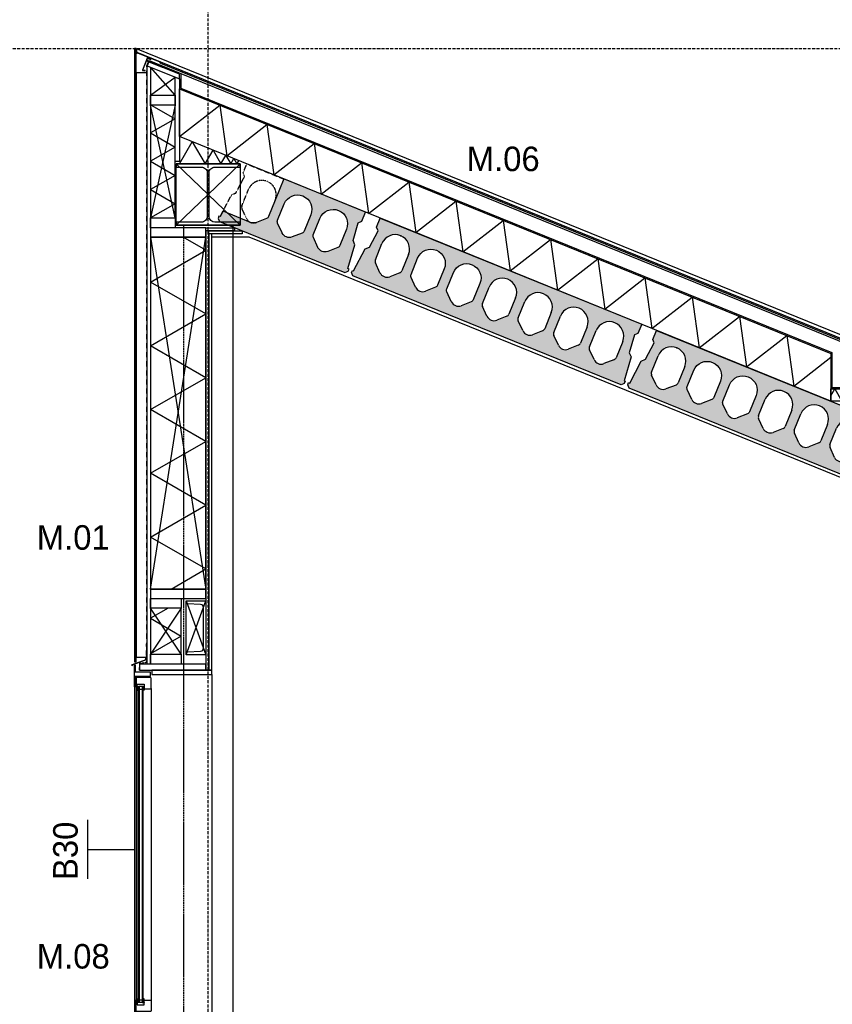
# Model space of a CAD drawing. Header units: millimetres. Extents: x -297000 to 504135, y -166520 to 252050.
# Tile 343 of 416: x 71007 to 74319, y -10795 to -6783. Entities that reach past the tile are written whole.
import ezdxf
from ezdxf.enums import TextEntityAlignment as Align

# ---------------------------------------------------------------- set-up
doc = ezdxf.new("R2010")
doc.units = ezdxf.units.MM
doc.header["$MEASUREMENT"] = 0
for name, pattern in [('ACAD_ISO10W100', [18, 12, -3, 0, -3]), ('CENTER', [50.800000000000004, 31.75, -6.349999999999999, 6.349999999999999, -6.349999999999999]), ('DASHED2', [0.375, 0.25, -0.125]), ('HIDDEN2', [4.762499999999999, 3.175, -1.5875]), ('HIDDENX2', [0.75, 0.5, -0.25])]:
    doc.linetypes.add(name, pattern=pattern)
doc.layers.get('Defpoints').update_dxf_attribs({"color": 6})
for name, color, linetype in [('010_T0100_T', 4, 'Continuous'), ('040_AXPRI_B', 9, 'CENTER'), ('068_HATCH_H', 8, 'Continuous'), ('080_SYMBO_G', 1, 'Continuous'), ('210_INSUL_G', 8, 'Continuous'), ('210_WALEX_E', 2, 'Continuous'), ('210_WALEX_G', 2, 'Continuous'), ('299_CONCR_G', 3, 'Continuous'), ('299_CONCR_H', 251, 'Continuous'), ('299_STEEL_G', 3, 'Continuous'), ('299_STEEL_H', 8, 'Continuous'), ('310_WINDO_E', 1, 'Continuous'), ('410_WAFEX_G', 1, 'Continuous'), ('420_WAFIN_G', 1, 'Continuous'), ('450_CEIFI_G', 2, 'Continuous'), ('470_ROOF_G', 4, 'Continuous'), ('480_OTHFI_G', 4, 'Continuous'), ('520_DRAIN_E', 8, 'Continuous'), ('520_DRAIN_G', 2, 'Continuous'), ('X--LR---_CP', 7, 'Continuous')]:
    doc.layers.add(name, color=color, linetype=linetype)
doc.styles.add('VMX 1 SMALL 100', font='unvr55w.TTF', dxfattribs={"height": 100})
doc.styles.add('VMX 2 MEDIUM 100', font='unvr55w.TTF', dxfattribs={"height": 200})

# ---------------------------------------------------------------- blocks, each defined once
blk = doc.blocks.new('GRID02')
at = {"layer": '040_AXPRI_B', "linetype": 'ACAD_ISO10W100'}
blk.add_line((-2.231390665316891e-06, -2483.903999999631), (-2.183020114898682e-06, 11470.78071810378), dxfattribs=at)
blk.add_lwpolyline([(-4000, 8700), (27199.99999785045, 8700)], dxfattribs=at)
blk = doc.blocks.new('gootdetail')
at = {"layer": '068_HATCH_H'}
blk.add_lwpolyline([(-724.9997384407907, 22.1315822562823), (-708.9098999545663, 50.00000000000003), (-680.042386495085, 1.4210854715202e-14), (-651.1748730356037, 50.00000000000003), (-622.3073595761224, 1.4210854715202e-14), (-593.4398461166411, 50.00000000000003), (-564.5723326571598, 1.4210854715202e-14), (-535.7048191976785, 50.00000000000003), (-506.8373057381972, 1.4210854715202e-14), (-477.9697922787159, 50.00000000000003), (-449.1022788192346, 1.4210854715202e-14), (-420.2347653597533, 50.00000000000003), (-391.367251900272, 1.4210854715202e-14), (-362.4997384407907, 50.00000000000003), (-333.6322249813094, 1.4210854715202e-14), (-304.7647115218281, 50.00000000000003), (-275.8971980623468, 1.4210854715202e-14), (-247.0296846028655, 50.00000000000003), (-218.1621711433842, 1.4210854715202e-14), (-189.2946576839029, 50.00000000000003), (-160.4271442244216, 1.4210854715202e-14), (-131.5596307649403, 50.00000000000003), (-102.692117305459, 1.4210854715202e-14), (-73.82460384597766, 50.00000000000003), (-44.95709038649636, 1.4210854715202e-14), (-16.08957692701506, 50.00000000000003), (0.0001157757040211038, 22.13183476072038)], dxfattribs=at)
at = {"layer": '210_INSUL_G', "color": 1}
blk.add_lwpolyline([(-724.9997384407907, 5.684341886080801e-14), (-724.9997384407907, 50.00000000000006), (0.0002615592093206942, 50), (0, 0), (-724.9997384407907, 5.684341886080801e-14)], dxfattribs=at)
at = {"layer": '210_WALEX_G'}
blk.add_lwpolyline([(0, 0), (-724.9997384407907, 5.684341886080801e-14), (-680.683603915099, -17.99999999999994), (-44.31613452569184, -18), (0, 0)], dxfattribs=at)
at = {"layer": '470_ROOF_G'}
blk.add_lwpolyline([(-719.9997384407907, 197.6471529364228), (-719.9997384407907, 55.00000000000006), (-4.999738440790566, 55), (-4.999738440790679, 197.6471529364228)], dxfattribs=at)
at = {"layer": '520_DRAIN_E', "color": 8}
for p, q in [((-505.4997548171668, 117.8301667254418), (-505.4997548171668, 121.3301667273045)), ((-219.4997430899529, 117.8300070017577), (-219.4997391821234, 121.3300070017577)), ((-501.4985368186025, 69.55384099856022), (-501.4985368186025, 71.15634399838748)), ((-494.6958908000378, 55.00000000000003), (-489.7317894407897, 52.13397499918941)), ((-448.3657634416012, 51.73205099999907), (-444.7313653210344, 49.63372986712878)), ((-426.3340734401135, 42.88918599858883), (-423.2605044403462, 25.45811099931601)), ((-298.6654034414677, 42.88918599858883), (-301.738972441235, 25.45811099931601)), ((-276.6337134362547, 51.73205099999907), (-280.2681115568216, 49.63372986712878)), ((-235.2676874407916, 52.13397499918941), (-230.3035860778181, 55.00000000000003))]:
    blk.add_line(p, q, dxfattribs=at)
for points in [[(-501.4997548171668, 125.3301667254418), (-223.4997548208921, 125.3301667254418)], [(-494.1498448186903, 130.3279497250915), (-362.4997316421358, 148.8301671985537), (-230.4997548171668, 130.2787807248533)], [(-505.4997548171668, 117.8301667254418), (-219.4997548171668, 117.8301667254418)], [(-501.4985368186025, 69.55384099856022), (-500.7576358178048, 112), (-224.2418712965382, 112), (-223.5010150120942, 69.5536857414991), (-223.5010132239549, 71.156188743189)], [(-494.6626301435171, 117.8244789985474), (-494.6626301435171, 111.9943122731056)], [(-230.3366639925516, 117.8300192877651), (-230.336670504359, 111.999852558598)], [(-499.1566088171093, 63.75736699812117), (-497.2423868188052, 61.84314600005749)], [(-491.5855328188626, 59.50000000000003), (-233.4139768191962, 59.50000000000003)], [(-489.2317894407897, 52.00000000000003), (-235.2676874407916, 52.13397499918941)], [(-444.2318504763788, 49.50000000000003), (-280.7676874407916, 49.50000000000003)], [(-225.842949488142, 63.75721435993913), (-227.7571736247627, 61.84299549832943)], [(-407.4998692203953, -84.22387920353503), (-407.4998692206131, 20.49999999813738)], [(-317.4998692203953, -84.22387920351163), (-317.4998692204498, 20.49999999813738)]]:
    blk.add_lwpolyline(points, dxfattribs=at)
at = {"layer": '520_DRAIN_E', "ltscale": 5}
blk.add_lwpolyline([(-509.9997384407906, 55.00000000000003), (-214.9997384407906, 55.00000000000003)], dxfattribs=at)
at = {"layer": '520_DRAIN_E', "color": 8}
blk.add_lwpolyline([(-423.2605049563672, 25.45811093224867, 0.3639702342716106), (-417.3516584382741, 20.49999999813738), (-307.6478184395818, 20.49999999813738, 0.3639702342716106), (-301.7389719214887, 25.45811093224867)], format="xyb", dxfattribs=at)
for centre, radius, start, end in [((-501.4997548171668, 121.3301667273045), 4, 90, 180), ((-498.5233928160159, 125.8301667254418), 0.5, 270, 0.4764389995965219), ((-498.5233928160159, 125.8301667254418), 0.5, 270, 0.4764389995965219), ((-493.5235658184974, 125.8717437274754), 4.5, 97.99999998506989, 180.4764389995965), ((-231.4759231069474, 125.8715973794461), 4.5, 359.5234970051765, 81.99993599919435), ((-226.4760961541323, 125.830014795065), 0.5, 179.5234970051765, 269.9999359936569), ((-226.4760961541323, 125.830014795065), 0.5, 179.5234970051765, 269.9999359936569), ((-223.4997391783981, 121.3300114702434), 4, 359.9999360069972, 89.99993599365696), ((-493.4997548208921, 69.41422199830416), 8, 178.9999999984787, 225.0000000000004), ((-491.5855328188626, 67.50000000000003), 8, 225.0000000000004, 270), ((-449.3657634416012, 50.00000000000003), 2, 59.9999999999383, 90), ((-444.2317894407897, 50.49999999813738), 1, 239.9999999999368, 270), ((-434.2125354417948, 41.49999999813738), 8, 9.999999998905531, 90), ((-290.7869414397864, 41.49999999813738), 8, 90, 170.0000000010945), ((-280.7676874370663, 50.49999999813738), 1, 270, 300.0000000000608), ((-275.6337134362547, 50.00000000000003), 2, 90, 120.0000000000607), ((-233.4140213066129, 67.49985581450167), 8, 269.9999359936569, 314.9999360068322), ((-231.4997971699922, 69.41407567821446), 8, 314.9999360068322, 0.9999359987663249)]:
    blk.add_arc(centre, radius, start, end, dxfattribs=at)
at = {"layer": '520_DRAIN_G'}
for radius in [45, 42.76431929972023]:
    blk.add_circle((-362.4998692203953, -84.22387920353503), radius, dxfattribs=at)
blk = doc.blocks.new('WAND B60')
for p, q in [((1.201632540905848, 0), (-1.201632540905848, 0)), ((0, 0), (0, -1.9055541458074))]:
    blk.add_line(p, q)
at = {"style": 'VMX 1 SMALL 100'}
blk.add_attdef('B60', text='', height=1, dxfattribs=at).set_placement((0, 0.9139582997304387), align=Align.MIDDLE_CENTER)
blk = doc.blocks.new('HEA260')
at = {"layer": '299_STEEL_G'}
blk.add_lwpolyline([(-130.0000038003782, -125.0000036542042), (129.9999961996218, -125.0000036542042), (129.9999961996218, -112.5000036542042), (27.74999619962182, -112.5000036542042, -0.4142135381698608), (3.749996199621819, -88.50000365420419), (3.749996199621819, 88.49999634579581, -0.4142135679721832), (27.74999429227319, 112.4999963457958), (129.9999961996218, 112.4999963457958), (129.9999961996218, 124.9999963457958), (-130.0000038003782, 124.9999963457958), (-130.0000038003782, 112.4999963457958), (-27.75000570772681, 112.4999963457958, -0.4142135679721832), (-3.750003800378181, 88.49999634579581), (-3.750003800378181, -88.49999602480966, -0.4142135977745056), (-27.75000380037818, -112.5000036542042), (-130.0000038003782, -112.5000036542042)], format="xyb", close=True, dxfattribs=at)
at = {"layer": 'Defpoints'}
for points in [[(129.9999961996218, 124.9999963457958), (-130.0000038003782, -125.0000036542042)], [(129.9999961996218, -125.0000036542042), (-129.9999885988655, 124.9999963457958)]]:
    blk.add_lwpolyline(points, dxfattribs=at)
blk.add_lwpolyline([(-129.9999885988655, 124.9999963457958), (129.9999961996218, 124.9999963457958), (129.9999961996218, -125.0000036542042), (-129.9999885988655, -125.0000036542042)], close=True, dxfattribs=at)
blk = doc.blocks.new('KANAALPLAAT260_sparing')
at = {"layer": '299_CONCR_H'}
h = blk.add_hatch(color=256, dxfattribs=at)
edge = h.paths.add_edge_path(flags=16)
edge.add_arc((-129, 146.5), 58.5, 0, 180, ccw=False)
edge.add_line((-70.5, 146.5), (-70.5, 74.60282490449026))
edge.add_arc((-85.49999999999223, 74.60282490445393), 14.99999999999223, -46.84158311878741, 1.3881162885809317e-10, ccw=False)
edge.add_line((-75.2397319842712, 63.66084609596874), (-107.3285527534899, 33.57123368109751))
edge.add_arc((-128.9999999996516, 56.68257113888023), 31.68257478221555, 228.8145178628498, 313.15841688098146, ccw=False)
edge.add_arc((-129.000000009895, 56.68257114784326), 31.68257478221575, 226.8415831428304, 228.8145178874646, ccw=False)
edge.add_line((-150.6714472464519, 33.57123368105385), (-182.7602680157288, 63.66084609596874))
edge.add_arc((-172.5000000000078, 74.60282490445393), 14.99999999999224, 179.9999999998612, 226.8415831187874, ccw=False)
edge.add_line((-187.5, 74.60282490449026), (-187.5, 146.5))
edge = h.paths.add_edge_path(flags=16)
edge.add_arc((-285.9999999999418, 146.5000000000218), 58.5, -7.105427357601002e-12, 179.9999999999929, ccw=False)
edge.add_line((-227.4999999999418, 146.5000000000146), (-227.4999999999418, 74.60282490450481))
edge.add_arc((-242.499999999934, 74.60282490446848), 14.99999999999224, -46.84158311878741, 1.3881162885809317e-10, ccw=False)
edge.add_line((-232.239731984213, 63.66084609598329), (-264.3285527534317, 33.57123368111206))
edge.add_arc((-285.9999999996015, 56.68257113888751), 31.68257478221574, 228.8145178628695, 313.158416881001, ccw=False)
edge.add_arc((-286.0000000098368, 56.68257114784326), 31.68257478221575, 226.8415831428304, 228.8145178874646, ccw=False)
edge.add_line((-307.6714472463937, 33.57123368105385), (-339.7602680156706, 63.66084609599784))
edge.add_arc((-329.4999999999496, 74.60282490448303), 14.99999999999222, 179.9999999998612, 226.8415831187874, ccw=False)
edge.add_line((-344.4999999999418, 74.60282490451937), (-344.4999999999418, 146.5000000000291))
edge = h.paths.add_edge_path()
edge.add_line((-443.5454552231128, 25.00469205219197), (-564.4995308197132, 25.00469205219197))
edge.add_line((-564.4995308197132, 25.00469205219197), (-567, -1.455191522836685e-11))
edge.add_line((-567, -1.455191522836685e-11), (-572, -1.455191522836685e-11))
edge.add_line((-572, -1.455191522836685e-11), (-572, -10.00000000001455))
edge.add_line((-572, -10.00000000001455), (-561.9999999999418, -20.00000000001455))
edge.add_line((-561.9999999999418, -20.00000000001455), (-9.999999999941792, -20))
edge.add_line((-9.999999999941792, -20), (0, -10))
edge.add_line((0, -10), (0, 0))
edge.add_line((0, 0), (-5, 0))
edge.add_line((-5, 0), (-15.04962799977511, 100.4962809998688))
edge.add_line((-15.04962799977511, 100.4962809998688), (-28.44946200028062, 113.8961149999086))
edge.add_line((-28.44946200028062, 113.8961149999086), (-35.96350099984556, 189.036499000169))
edge.add_line((-35.96350099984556, 189.036499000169), (-24.99999999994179, 200.0000000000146))
edge.add_line((-24.99999999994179, 200.0000000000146), (-24.99999999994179, 240.0000000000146))
edge.add_line((-24.99999999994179, 240.0000000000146), (-384.5, 240.0000000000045))
edge.add_line((-384.5, 240.0000000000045), (-384.5, 146.4999999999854))
edge.add_line((-384.5, 146.4999999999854), (-384.5, 74.60282490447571))
edge.add_arc((-399.4999999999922, 74.60282490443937), 14.99999999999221, -46.841583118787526, 1.3881162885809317e-10, ccw=False)
edge.add_line((-389.2397319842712, 63.66084609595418), (-421.3285527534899, 33.57123368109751))
edge.add_arc((-442.9999999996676, 56.68257113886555), 31.68257478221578, 269.0135326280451, 313.15841688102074, ccw=False)
at = {"layer": '299_CONCR_G'}
blk.add_lwpolyline([(-443.5454552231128, 25.00469205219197), (-564.4995308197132, 25.00469205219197), (-567, -1.455191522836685e-11), (-572, -1.455191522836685e-11), (-572, -10.00000000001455), (-561.9999999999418, -20.00000000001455), (-9.999999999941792, -20), (0, -10), (0, 0), (-5, 0), (-15.04962799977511, 100.4962809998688), (-28.44946200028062, 113.8961149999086), (-35.96350099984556, 189.036499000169), (-24.99999999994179, 200.0000000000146), (-24.99999999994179, 240.0000000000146), (-384.5, 240.0000000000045), (-384.5, 146.4999999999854), (-384.5, 74.60282490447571, -0.2072792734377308), (-389.2397319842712, 63.66084609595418), (-421.3285527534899, 33.57123368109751, -0.1950364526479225), (-443.5454552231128, 25.00469205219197, -0.1950364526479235)], format="xyb", dxfattribs=at)
at = {"layer": '299_CONCR_G', "color": 1, "linetype": 'HIDDENX2'}
blk.add_lwpolyline([(-566.9999999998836, 0), (-556.9503720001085, 100.4962809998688), (-543.550537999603, 113.8961149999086), (-536.036499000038, 189.036499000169), (-546.9999999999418, 200.0000000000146), (-546.9999999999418, 240.0000000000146), (-384.5, 240.0000000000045)], dxfattribs=at)
blk.add_lwpolyline([(-421.3285527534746, 33.5712336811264), (-421.3285527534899, 33.57123368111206, -0.3855866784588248), (-463.8629371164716, 32.83884241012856, -0.00860876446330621), (-464.6714472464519, 33.57123368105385), (-496.7602680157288, 63.66084609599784, -0.2072792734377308), (-501.5, 74.60282490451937), (-501.5, 146.5000000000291, -1), (-384.5, 146.5000000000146)], format="xyb", dxfattribs=at)
at = {"layer": '299_CONCR_G'}
for points in [[(-344.4999999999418, 146.5000000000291, -1), (-227.4999999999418, 146.5000000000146), (-227.4999999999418, 74.60282490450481, -0.2072792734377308), (-232.239731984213, 63.66084609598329), (-264.3285527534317, 33.57123368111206, -0.3855866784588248), (-306.8629371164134, 32.83884241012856, -0.00860876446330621), (-307.6714472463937, 33.57123368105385), (-339.7602680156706, 63.66084609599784, -0.2072792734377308), (-344.4999999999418, 74.60282490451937)], [(-187.5, 146.5, -1), (-70.5, 146.5), (-70.5, 74.60282490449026, -0.2072792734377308), (-75.2397319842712, 63.66084609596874), (-107.3285527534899, 33.57123368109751, -0.3855866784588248), (-149.8629371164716, 32.83884241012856, -0.00860876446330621), (-150.6714472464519, 33.57123368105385), (-182.7602680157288, 63.66084609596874, -0.2072792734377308), (-187.5, 74.60282490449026)]]:
    blk.add_lwpolyline(points, format="xyb", close=True, dxfattribs=at)
blk = doc.blocks.new('DAKTRIM')
at = {"layer": '470_ROOF_G', "color": 1}
blk.add_lwpolyline([(24.00022964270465, 1.50001435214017), (22.00021050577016, 1.50001435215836), (22.00021050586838, 2.000019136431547), (20.0001913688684, 2.000019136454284), (20.00019136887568, 1.500014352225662), (18.0001722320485, 1.500014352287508), (18.00017223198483, 2.000019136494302), (16.00015309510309, 2.00001913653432), (16.00015309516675, 1.500014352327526), (14.00013395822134, 1.500014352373), (14.00013395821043, 2.000019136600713), (12.00011482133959, 2.000019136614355), (12.00011482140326, 1.500014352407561), (10.00009568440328, 1.500014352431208), (10.00009568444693, 2.000019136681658), (8.000076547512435, 2.000019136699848), (8.000076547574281, 1.500014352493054), (6.000057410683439, 1.500014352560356), (6.000057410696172, 2.000019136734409), (4.000038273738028, 2.000019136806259), (4.000038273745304, 1.500014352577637), (2.000019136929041, 1.500014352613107), (2.000019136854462, 2.000019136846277), (-2.546585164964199e-11, 2.000019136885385), (-1.818989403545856e-11, 1.500014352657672), (-2.000019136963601, 1.500014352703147), (-2.000019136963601, 2.000019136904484), (-4.000038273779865, 2.000019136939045), (-4.000038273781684, 1.500014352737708), (-6.000057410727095, 1.500014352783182), (-6.000057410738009, 2.000019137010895), (-8.000076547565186, 2.000019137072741), (-8.000076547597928, 1.500014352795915), (-9.500090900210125, 1.500014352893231), (-9.500090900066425, 10.50010046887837, -0.4142135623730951), (-9.000086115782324, 11.00010525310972), (4.000038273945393, 11.00010525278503), (4.000038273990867, 12.00011482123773, 0.4142135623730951), (3.500033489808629, 12.50011960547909), (-9.500090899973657, 12.50011960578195, 0.4142135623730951), (-11.00010525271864, 11.00010525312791), (-11.00010525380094, -41.00039230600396, 0.4931454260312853), (-9.111858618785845, -42.4492949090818), (-0.5558910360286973, -40.15673030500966, 1), (-0.9441233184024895, -38.70782770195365), (-8.870675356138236, -40.8317409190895, -0.4931454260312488), (-9.500090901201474, -40.3487733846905), (-9.500090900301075, 1.909938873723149e-10), (-1.500014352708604, 2.637534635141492e-11), (-1.500014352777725, -4.000038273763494), (-8.003553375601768e-11, -4.000038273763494), (0, 0), (58.50055975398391, -1.296939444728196e-09, 0.8769764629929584), (58.62997051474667, 0.9829723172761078), (54.83430011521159, 2.000019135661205), (51.50181911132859, 2.000019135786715), (51.50181911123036, 1.500014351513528), (49.5017999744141, 1.500014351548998), (49.501799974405, 2.000019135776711), (47.66800698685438, 2.000019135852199), (47.66800698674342, 1.500014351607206), (45.66798784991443, 1.500014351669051), (45.66798784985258, 2.000019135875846), (43.66796871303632, 2.000019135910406), (43.6679687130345, 1.500014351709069), (41.66794957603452, 1.500014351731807), (41.66794957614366, 2.000019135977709), (39.83415658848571, 2.000019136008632), (39.83415658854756, 1.500014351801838), (37.83413745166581, 1.500014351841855), (37.83413745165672, 2.000019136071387), (37.66791130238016, 2.000019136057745), (35.8341183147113, 2.000019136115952), (35.8341183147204, 1.50001435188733), (33.83409917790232, 1.500014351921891), (33.83409917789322, 2.000019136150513), (31.83408004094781, 2.000019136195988), (31.83408004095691, 1.500014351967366), (29.83406090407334, 1.500014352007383), (29.83406090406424, 2.000019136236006), (28.00026791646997, 2.000019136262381), (28.00026791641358, 1.500014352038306), (26.00024877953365, 1.500014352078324), (26.00024877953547, 2.000019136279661), (24.00022964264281, 2.000019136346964)], format="xyb", close=True, dxfattribs=at)
blk = doc.blocks.new('WATERSLAG')
at = {"layer": '410_WAFEX_G', "color": 1, "lineweight": 13}
blk.add_lwpolyline([(-2.65234375, -0.859375), (0, 0), (-0.58203125, -0.6953125), (-0.58203125, -0.83984375), (-0.22265625, -1.1953125), (-0.22265625, -1.33984375), (-0.58203125, -1.6953125), (-0.58203125, -1.83984375), (-0.22265625, -2.1953125), (-0.22265625, -2.33984375), (-0.58203125, -2.6953125), (-0.58203125, -2.83984375), (-0.22265625, -3.1953125), (-0.22265625, -3.33984375), (-0.58203125, -3.6953125), (-0.58203125, -3.83984375), (-0.22265625, -4.1953125), (-0.22265625, -4.33984375), (-0.58203125, -4.6953125), (-0.58203125, -4.83984375), (-0.22265625, -5.1953125), (-0.22265625, -5.33984375), (-0.58203125, -5.6953125), (-0.58203125, -5.83984375), (-0.22265625, -6.1953125), (-0.22265625, -6.33984375), (-0.58203125, -6.6953125), (-0.58203125, -6.83984375), (-0.22265625, -7.1953125), (-0.22265625, -7.33984375), (-0.58203125, -7.6953125), (-0.58203125, -7.83984375), (-0.22265625, -8.1953125), (-0.22265625, -8.33984375), (-0.58203125, -8.6953125), (-0.58203125, -8.83984375), (-0.03125, -9.390625), (-0.06640625, -9.5546875), (-58, -30.71115182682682), (-58, -32.30880807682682, -0.3155171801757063), (-58.65872657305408, -33.24877214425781), (-60, -33.73849557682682), (-60, -30.28927682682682, -0.315315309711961), (-59.01294549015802, -28.87970706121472), (-3.640625, -8.7265625, 0.315227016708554), (-2.652212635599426, -7.31824149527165)], format="xyb", close=True, dxfattribs=at)
at = {"layer": '410_WAFEX_G', "color": 1, "linetype": 'Continuous', "lineweight": 13}
blk.add_lwpolyline([(-2.65234375, -0.859375), (0, 0), (-0.58203125, -0.6953125), (-0.58203125, -0.83984375), (-0.22265625, -1.1953125), (-0.22265625, -1.33984375), (-0.58203125, -1.6953125), (-0.58203125, -1.83984375), (-0.22265625, -2.1953125), (-0.22265625, -2.33984375), (-0.58203125, -2.6953125), (-0.58203125, -2.83984375), (-0.22265625, -3.1953125), (-0.22265625, -3.33984375), (-0.58203125, -3.6953125), (-0.58203125, -3.83984375), (-0.22265625, -4.1953125), (-0.22265625, -4.33984375), (-0.58203125, -4.6953125), (-0.58203125, -4.83984375), (-0.22265625, -5.1953125), (-0.22265625, -5.33984375), (-0.58203125, -5.6953125), (-0.58203125, -5.83984375), (-0.22265625, -6.1953125), (-0.22265625, -6.33984375), (-0.58203125, -6.6953125), (-0.58203125, -6.83984375), (-0.22265625, -7.1953125), (-0.22265625, -7.33984375), (-0.58203125, -7.6953125), (-0.58203125, -7.83984375), (-0.22265625, -8.1953125), (-0.22265625, -8.33984375), (-0.58203125, -8.6953125), (-0.58203125, -8.83984375), (-0.03125, -9.390625), (-0.06640625, -9.5546875), (-58, -30.71115182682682), (-58, -32.30880807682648, -0.3150217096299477), (-58.65702834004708, -33.2481520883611), (-60, -33.73849557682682), (-60, -30.28927682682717, -0.3153019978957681), (-59.01301376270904, -28.87973190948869), (-3.639284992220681, -8.726074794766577, 0.3153086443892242), (-2.652212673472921, -7.316375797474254), (-2.65234375, -0.859375)], format="xyb", close=True, dxfattribs=at)
at = {"layer": 'X--LR---_CP'}
blk.add_point((-2.65234375, -0.859375), dxfattribs=at)
blk = doc.blocks.new('KANAALPLAAT260')
at = {"layer": '299_CONCR_H'}
h = blk.add_hatch(color=256, dxfattribs=at)
h.paths.add_polyline_path([(5.049627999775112, 120.4962809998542), (18.44946200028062, 133.8961149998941), (25.96350099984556, 209.0364990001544), (15, 220), (15, 260), (1165, 260), (1165, 220), (1154.036499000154, 209.0364990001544), (1161.550537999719, 133.8961149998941), (1174.950372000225, 120.4962809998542), (1185, 20), (1190, 20), (1190, 10), (1180, 0), (0, 0), (-10, 10), (-10, 20), (-5, 20)])
edge = h.paths.add_edge_path(flags=16)
edge.add_arc((119, 76.68257113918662), 31.68257478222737, 226.8415831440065, 313.1584168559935)
edge.add_line((140.6714472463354, 53.57123368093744), (172.760268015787, 83.66084609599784))
edge.add_arc((162.5, 94.60282490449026), 15, 313.1584168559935, 360)
edge.add_line((177.5, 94.60282490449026), (177.5, 166.5))
edge.add_arc((119, 166.5), 58.5, 0, 180)
edge.add_line((60.5, 166.5), (60.5, 94.60282490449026))
edge.add_arc((75.5, 94.60282490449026), 14.99999999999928, 180, 226.8415831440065)
edge.add_line((65.239731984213, 83.66084609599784), (97.32855275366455, 53.57123368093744))
edge = h.paths.add_edge_path(flags=16)
edge.add_line((254.3285527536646, 53.57123368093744), (222.239731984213, 83.66084609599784))
edge.add_arc((232.5, 94.60282490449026), 14.99999999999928, 180, 226.8415831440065, ccw=False)
edge.add_line((217.5, 94.60282490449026), (217.5, 166.5))
edge.add_arc((276, 166.5), 58.5, 0, 180, ccw=False)
edge.add_line((334.5, 166.5), (334.5, 94.60282490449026))
edge.add_arc((319.5, 94.60282490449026), 15, -46.841583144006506, 0, ccw=False)
edge.add_line((329.760268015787, 83.66084609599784), (297.6714472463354, 53.57123368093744))
edge.add_arc((276, 76.68257113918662), 31.68257478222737, 226.8415831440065, 313.1584168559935, ccw=False)
edge = h.paths.add_edge_path(flags=16)
edge.add_arc((389.5, 94.60282490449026), 14.99999999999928, 180, 226.8415831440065)
edge.add_line((379.239731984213, 83.66084609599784), (411.3285527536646, 53.57123368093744))
edge.add_arc((433, 76.68257113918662), 31.68257478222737, 226.8415831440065, 313.1584168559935)
edge.add_line((454.6714472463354, 53.57123368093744), (486.760268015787, 83.66084609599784))
edge.add_arc((476.5, 94.60282490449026), 15, 313.1584168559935, 360)
edge.add_line((491.5, 94.60282490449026), (491.5, 166.5))
edge.add_arc((433, 166.5), 58.5, 0, 180)
edge.add_line((374.5, 166.5), (374.5, 94.60282490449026))
edge = h.paths.add_edge_path(flags=16)
edge.add_arc((590, 76.68257113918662), 31.68257478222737, 226.8415831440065, 313.1584168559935)
edge.add_line((611.6714472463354, 53.57123368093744), (643.760268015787, 83.66084609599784))
edge.add_arc((633.5, 94.60282490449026), 15, 313.1584168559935, 360)
edge.add_line((648.5, 94.60282490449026), (648.5, 166.5))
edge.add_arc((590, 166.5), 58.5, 0, 180)
edge.add_line((531.5, 166.5), (531.5, 94.60282490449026))
edge.add_arc((546.5, 94.60282490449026), 14.99999999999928, 180, 226.8415831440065)
edge.add_line((536.239731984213, 83.66084609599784), (568.3285527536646, 53.57123368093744))
edge = h.paths.add_edge_path(flags=16)
edge.add_line((725.3285527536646, 53.57123368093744), (693.239731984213, 83.66084609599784))
edge.add_arc((703.5, 94.60282490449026), 14.99999999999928, 180, 226.8415831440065, ccw=False)
edge.add_line((688.5, 94.60282490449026), (688.5, 166.5))
edge.add_arc((747, 166.5), 58.5, 0, 180, ccw=False)
edge.add_line((805.5, 166.5), (805.5, 94.60282490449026))
edge.add_arc((790.5, 94.60282490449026), 15, -46.841583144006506, 0, ccw=False)
edge.add_line((800.760268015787, 83.66084609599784), (768.6714472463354, 53.57123368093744))
edge.add_arc((747, 76.68257113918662), 31.68257478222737, 226.8415831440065, 313.1584168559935, ccw=False)
edge = h.paths.add_edge_path(flags=16)
edge.add_arc((860.5, 94.60282490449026), 14.99999999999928, 180, 226.8415831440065)
edge.add_line((850.239731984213, 83.66084609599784), (882.3285527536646, 53.57123368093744))
edge.add_arc((904, 76.68257113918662), 31.68257478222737, 226.8415831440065, 313.1584168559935)
edge.add_line((925.6714472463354, 53.57123368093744), (957.760268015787, 83.66084609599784))
edge.add_arc((947.5, 94.60282490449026), 15, 313.1584168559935, 360)
edge.add_line((962.5, 94.60282490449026), (962.5, 166.5))
edge.add_arc((904, 166.5), 58.5, 0, 180)
edge.add_line((845.5, 166.5), (845.5, 94.60282490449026))
edge = h.paths.add_edge_path(flags=16)
edge.add_line((1002.5, 94.60282490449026), (1002.5, 166.5))
edge.add_arc((1061, 166.5), 58.5, 0, 180, ccw=False)
edge.add_line((1119.5, 166.5), (1119.5, 94.60282490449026))
edge.add_arc((1104.5, 94.60282490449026), 15, -46.841583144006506, 0, ccw=False)
edge.add_line((1114.760268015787, 83.66084609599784), (1082.671447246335, 53.57123368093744))
edge.add_arc((1061, 76.68257113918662), 31.68257478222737, 226.8415831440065, 313.1584168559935, ccw=False)
edge.add_line((1039.328552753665, 53.57123368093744), (1007.239731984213, 83.66084609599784))
edge.add_arc((1017.5, 94.60282490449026), 14.99999999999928, 180, 226.8415831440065, ccw=False)
at = {"layer": '299_CONCR_G'}
for p, q in [((60.5, 94.60282490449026), (60.5, 166.5)), ((177.5, 166.5), (177.5, 94.60282490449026)), ((531.5, 94.60282490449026), (531.5, 166.5)), ((648.5, 166.5), (648.5, 94.60282490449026)), ((688.5, 94.60282490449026), (688.5, 166.5)), ((805.5, 166.5), (805.5, 94.60282490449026)), ((845.5, 94.60282490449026), (845.5, 166.5)), ((962.5, 166.5), (962.5, 94.60282490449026)), ((1002.5, 94.60282490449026), (1002.5, 166.5)), ((1119.5, 166.5), (1119.5, 94.60282490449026)), ((97.32855275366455, 53.57123368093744), (65.239731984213, 83.66084609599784)), ((254.3285527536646, 53.57123368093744), (222.239731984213, 83.66084609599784)), ((329.760268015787, 83.66084609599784), (297.6714472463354, 53.57123368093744)), ((411.3285527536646, 53.57123368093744), (379.239731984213, 83.66084609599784)), ((486.760268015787, 83.66084609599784), (454.6714472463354, 53.57123368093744)), ((568.3285527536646, 53.57123368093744), (536.239731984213, 83.66084609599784)), ((643.760268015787, 83.66084609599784), (611.6714472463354, 53.57123368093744)), ((725.3285527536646, 53.57123368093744), (693.239731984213, 83.66084609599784)), ((800.760268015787, 83.66084609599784), (768.6714472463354, 53.57123368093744)), ((882.3285527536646, 53.57123368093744), (850.239731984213, 83.66084609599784)), ((957.760268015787, 83.66084609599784), (925.6714472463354, 53.57123368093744)), ((1039.328552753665, 53.57123368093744), (1007.239731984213, 83.66084609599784)), ((1114.760268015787, 83.66084609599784), (1082.671447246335, 53.57123368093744))]:
    blk.add_line(p, q, dxfattribs=at)
blk.add_lwpolyline([(1161.550537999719, 133.8961149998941), (1174.950372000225, 120.4962809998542), (1185, 20), (1190, 20), (1190, 10), (1180, 0), (0, 0), (-10, 10), (-10, 20), (-5, 20), (5.049627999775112, 120.4962809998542), (18.44946200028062, 133.8961149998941), (25.96350099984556, 209.0364990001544), (15, 220), (15, 260), (1165, 260), (1165, 220), (1154.036499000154, 209.0364990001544)], close=True, dxfattribs=at)
for points in [[(222.2397319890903, 83.6608460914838, -0.2072792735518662), (217.5, 94.60282490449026), (217.5, 166.5, -0.9999999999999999), (334.5, 166.5), (334.5, 94.60282490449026, -0.2072792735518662), (329.7602680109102, 83.66084609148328)], [(379.2397319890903, 83.6608460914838, -0.2072792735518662), (374.5, 94.60282490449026), (374.5, 166.5, -0.9999999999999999), (491.5, 166.5), (491.5, 94.60282490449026, -0.2072792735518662), (486.7602680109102, 83.66084609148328)]]:
    blk.add_lwpolyline(points, format="xyb", dxfattribs=at)
blk.add_lwpolyline([(172.760268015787, 83.66084609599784), (140.6714472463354, 53.57123368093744)], dxfattribs=at)
for centre, radius, start, end in [((119, 166.5), 58.5, 0, 180), ((590, 166.5), 58.5, 0, 180), ((747, 166.5), 58.5, 0, 180), ((904, 166.5), 58.5, 0, 180), ((1061, 166.5), 58.5, 0, 180), ((75.5, 94.60282490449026), 14.99999999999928, 180, 226.8415831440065), ((162.5, 94.60282490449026), 15, 313.1584168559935, 0), ((546.5, 94.60282490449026), 14.99999999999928, 180, 226.8415831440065), ((633.5, 94.60282490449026), 15, 313.1584168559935, 0), ((703.5, 94.60282490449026), 14.99999999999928, 180, 226.8415831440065), ((790.5, 94.60282490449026), 15, 313.1584168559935, 0), ((860.5, 94.60282490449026), 14.99999999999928, 180, 226.8415831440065), ((947.5, 94.60282490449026), 15, 313.1584168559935, 0), ((1017.5, 94.60282490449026), 14.99999999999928, 180, 226.8415831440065), ((1104.5, 94.60282490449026), 15, 313.1584168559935, 0), ((119, 76.68257113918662), 31.68257478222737, 226.8415831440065, 313.1584168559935), ((276, 76.68257113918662), 31.68257478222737, 226.8415831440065, 313.1584168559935), ((433, 76.68257113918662), 31.68257478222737, 226.8415831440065, 313.1584168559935), ((590, 76.68257113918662), 31.68257478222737, 226.8415831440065, 313.1584168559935), ((747, 76.68257113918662), 31.68257478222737, 226.8415831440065, 313.1584168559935), ((904, 76.68257113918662), 31.68257478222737, 226.8415831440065, 313.1584168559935), ((1061, 76.68257113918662), 31.68257478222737, 226.8415831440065, 313.1584168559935)]:
    blk.add_arc(centre, radius, start, end, dxfattribs=at)
at = {"layer": '299_CONCR_G', "linetype": 'ByBlock'}
blk.add_point((119.0456621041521, 224.9999821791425), dxfattribs=at)
blk = doc.blocks.new('UNP220')
at = {"layer": '299_STEEL_G'}
blk.add_lwpolyline([(-31, 82.14683538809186), (-31, 82.14683538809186, -0.3984524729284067), (-19.17604454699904, 94.62854055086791), (33.85154316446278, 97.50066507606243, 0.3984524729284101), (40, 103.9911517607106), (40, 110.0001666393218), (-40, 110.0001666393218), (-40, 110.0001666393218), (-40, -109.9998333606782), (40, -109.9998333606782), (40, -103.990818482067, 0.3984524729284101), (33.85154316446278, -97.50033179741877), (-19.17604454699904, -94.62820727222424, -0.3984524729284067), (-31, -82.14650210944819)], format="xyb", close=True, dxfattribs=at)
at = {"layer": 'Defpoints'}
for points in [[(40, 110.0036625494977), (-40, -109.9998333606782)], [(40, -110.0001666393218), (-40, 110.0001666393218)]]:
    blk.add_lwpolyline(points, dxfattribs=at)
blk.add_lwpolyline([(-40, -109.9998333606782), (40, -109.9998333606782), (40, 110.0001666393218), (-40, 110.0001666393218)], close=True, dxfattribs=at)
blk = doc.blocks.new('1006_X-03.03')
at = {"layer": '068_HATCH_H'}
for points in [[(-294.0000021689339, 8700), (2883.720500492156, 7409.296971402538)], [(-194.9869721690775, 8645.59647742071), (2857.770632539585, 7405.649955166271)], [(-194.0000021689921, 8639.38427242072), (2847.14106996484, 7404.156067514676)], [(-111.9999886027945, 8598.45930217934), (2833.205413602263, 7402.197538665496)], [(-231.7433600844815, 8469.280115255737), (-134.9999886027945, 8413.425303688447), (-234.9999886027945, 8355.690276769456), (-134.9999886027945, 8297.955249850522), (-234.9999886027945, 8240.22022293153), (-134.9999886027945, 8182.485196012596), (-234.9999886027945, 8124.750169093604), (-134.9999886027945, 8067.01514217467), (-234.9999886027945, 8009.280115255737)], [(-116.9999886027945, 8340.939997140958), (47.02063079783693, 8468.600626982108), (75.56766960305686, 8262.724288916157), (239.5882890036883, 8390.384918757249), (268.1353278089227, 8184.508580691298), (432.1559472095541, 8312.169210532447), (460.7029860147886, 8106.292872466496), (624.7236054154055, 8233.953502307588), (653.27064422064, 8028.077164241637), (817.2912636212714, 8155.737794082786), (845.8383024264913, 7949.861456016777), (1009.858921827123, 8077.522085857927), (1038.405960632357, 7871.645747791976), (1202.426580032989, 7999.306377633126), (1230.973618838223, 7793.430039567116), (1394.99423823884, 7921.090669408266), (1423.541277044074, 7715.214331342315), (1587.561896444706, 7842.874961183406), (1616.108935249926, 7636.998623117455), (1780.129554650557, 7764.659252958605), (1808.676593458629, 7558.782914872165), (1972.697212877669, 7686.443544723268), (2001.244251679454, 7480.567206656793), (2165.264871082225, 7608.227836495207), (2193.811909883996, 7402.351498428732), (2357.832529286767, 7530.012128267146), (2386.379568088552, 7324.135790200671), (2537.500128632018, 7441.756038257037)], [(-116.9999886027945, 8229.280115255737), (-64.77912103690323, 8319.729311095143), (-12.55825347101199, 8229.280115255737), (19.82307265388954, 8285.366217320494), (52.20439877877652, 8229.280115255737), (72.28354205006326, 8264.05821157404), (92.36268532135, 8229.280115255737), (104.8134414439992, 8250.845457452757), (117.2641975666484, 8229.280115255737), (124.9847126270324, 8242.652439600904)], [(-151.5283453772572, 6497.280084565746), (-9.999988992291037, 6578.99151922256), (-234.9999886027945, 6708.895329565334), (-9.999988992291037, 6838.799139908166), (-234.9999886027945, 6968.702950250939), (-9.999988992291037, 7098.606760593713), (-234.9999886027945, 7228.510570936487), (-9.999988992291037, 7358.414381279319), (-234.9999886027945, 7488.318191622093), (-10.00001242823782, 7618.221988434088), (-234.9999886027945, 7748.125785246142), (-10.00001242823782, 7878.029582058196), (-102.2326414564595, 7931.280115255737)], [(-163.4232221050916, 6419.280084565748), (-234.9999886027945, 6377.955219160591), (-109.9999886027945, 6305.786435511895), (-234.9999886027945, 6233.61765186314), (-230.9512564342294, 6231.280115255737)], [(14.99998837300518, 6148.280115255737), (14.99998837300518, 4760.004943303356)]]:
    blk.add_lwpolyline(points, dxfattribs=at)
at = {"layer": '210_INSUL_G', "color": 1}
blk.add_lwpolyline([(2537.500128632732, 7262.754757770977), (-116.9999886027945, 8340.939997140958), (-116.9999886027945, 8535.221309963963), (2537.500128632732, 7457.03607059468), (2537.500128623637, 7262.754757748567)], dxfattribs=at)
at = {"layer": '210_WALEX_E', "color": 8}
for points in [[(-134.9999886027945, 8509.280115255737), (-234.9999886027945, 8623.593698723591)], [(-234.9999886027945, 8509.280115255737), (-134.9999886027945, 8582.976437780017)], [(-134.9999886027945, 8009.280115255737), (-234.9999886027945, 8469.280115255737)], [(-134.9999886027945, 8469.280115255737), (-234.9999886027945, 8009.280115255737)], [(-234.9999886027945, 6497.280084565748), (-9.999988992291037, 7931.280115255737)], [(-234.9999886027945, 7931.280115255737), (-10.00001337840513, 6497.280084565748)], [(-109.9999886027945, 6419.280084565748), (-234.9999886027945, 6231.280115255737)], [(-109.9999886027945, 6231.280115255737), (-234.9999886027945, 6419.280084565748)]]:
    blk.add_lwpolyline(points, dxfattribs=at)
at = {"layer": '210_WALEX_E', "color": 1}
for points in [[(-234.9999886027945, 8009.280115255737), (-134.9999886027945, 8009.280115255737), (-134.9999886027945, 8469.280115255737), (-234.9999886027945, 8469.280115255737)], [(-234.9999886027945, 6497.280084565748), (-9.999988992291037, 6497.280084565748), (-9.999988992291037, 7931.280115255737), (-234.9999886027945, 7931.280115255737)], [(-234.9999886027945, 6231.280115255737), (-109.9999886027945, 6231.280115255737), (-109.9999886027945, 6419.280084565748), (-234.9999886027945, 6419.280084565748)]]:
    blk.add_lwpolyline(points, close=True, dxfattribs=at)
at = {"layer": '210_WALEX_G', "linetype": 'DASHED2', "ltscale": 0.5}
for points in [[(-244.0792927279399, 8646.709594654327), (-250.9999886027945, 8629.670789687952), (-250.9999886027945, 6197.983382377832), (-282.0000140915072, 6192.983382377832), (-282.0000140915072, 6166.280115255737)], [(-252.9999886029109, 6273.280115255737), (-252.9999886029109, 6219.734463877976), (-255.6523618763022, 6218.875079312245), (-255.6522012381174, 6209.961833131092)]]:
    blk.add_lwpolyline(points, dxfattribs=at)
at = {"layer": '210_WALEX_G'}
for points in [[(-248.9999886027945, 8629.280115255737), (-116.9999886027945, 8575.665330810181), (-116.9999886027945, 8595.09346209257), (-242.226309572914, 8645.956963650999), (-248.9999886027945, 8629.280115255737)], [(-234.9999886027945, 7931.280115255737), (-9.999988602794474, 7931.280115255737), (-9.999988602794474, 7969.280115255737), (-234.9999886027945, 7969.280115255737)], [(-234.9999886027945, 6459.280084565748), (-9.999988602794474, 6459.280084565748), (-9.999988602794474, 6497.280084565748), (-234.9999886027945, 6497.280084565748)]]:
    blk.add_lwpolyline(points, close=True, dxfattribs=at)
for points in [[(-234.9999886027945, 8623.593698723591), (-234.9999886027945, 6191.280115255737), (-248.9999886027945, 6191.280115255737), (-248.9999886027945, 8629.280115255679), (-234.9999886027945, 8623.593698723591)], [(-116.9999886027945, 8575.665330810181), (-116.9999886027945, 8239.280115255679), (-134.9999886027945, 8239.280115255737), (-134.9999886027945, 8582.976437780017), (-116.9999886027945, 8575.665330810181)], [(-234.9999886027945, 8469.280115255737), (-234.9999886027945, 8509.280115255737), (-134.9999886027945, 8509.280115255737), (-134.9999886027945, 8469.280115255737), (-234.9999886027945, 8469.280115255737)], [(-234.9999886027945, 7969.280115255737), (-234.9999886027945, 8009.280115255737), (-134.9999886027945, 8009.280115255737), (-134.9999886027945, 7969.280115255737), (-234.9999886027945, 7969.280115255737)], [(-234.9999886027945, 6419.280084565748), (-234.9999886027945, 6459.280084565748), (-109.9999886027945, 6459.280084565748), (-109.9999886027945, 6419.280084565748), (-234.9999886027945, 6419.280084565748)], [(-234.9999886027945, 6191.280115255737), (-234.9999886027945, 6231.280115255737), (-109.9999886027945, 6231.280115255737), (-109.9999886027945, 6191.280115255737), (-234.9999886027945, 6191.280115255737)], [(-280.0000140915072, 6166.280115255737), (-10.00001409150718, 6166.280115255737), (-10.00001409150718, 6191.280115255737), (-280.0000140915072, 6191.280115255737), (-280.0000140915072, 6166.280115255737)]]:
    blk.add_lwpolyline(points, dxfattribs=at)
at = {"layer": '210_WALEX_G', "color": 8}
blk.add_lwpolyline([(-294.0000021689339, 6220), (-248.9999886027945, 6220), (-248.9999886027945, 8600), (-294.0000021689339, 8600)], close=True, dxfattribs=at)
at = {"layer": '299_STEEL_H', "linetype": 'HIDDEN2'}
blk.add_lwpolyline([(-99.99999838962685, 7979.280115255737), (-99.99999838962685, 3800)], dxfattribs=at)
at = {"layer": '299_STEEL_H'}
blk.add_lwpolyline([(100.0000016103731, 7979.280115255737), (100.0000016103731, 3660.000000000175)], dxfattribs=at)
at = {"layer": '310_WINDO_E', "color": 2}
for points in [[(-300.0000021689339, 6099.167941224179), (-300.0000021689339, 6186.167941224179, -0.414213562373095), (-298.5000021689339, 6187.667941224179), (-298.5000021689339, 6187.667941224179, -0.414213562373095), (-297.0000021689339, 6186.167941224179), (-297.0000021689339, 6160.167941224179), (-237.0000021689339, 6160.167941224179), (-237.0000021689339, 6140.167941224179), (-296.9999141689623, 6140.167941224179), (-296.9999141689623, 6099.167941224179, -0.414213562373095), (-298.4999141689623, 6097.667941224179), (-298.5000021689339, 6097.667941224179, -0.414213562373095)], [(-234.4999138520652, 6136.167928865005), (-292.9999141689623, 6136.167941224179), (-292.9999141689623, 6089.057940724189, 0.414213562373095), (-291.4999141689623, 6087.557940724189), (-291.4999141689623, 6087.557940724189, 0.414213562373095), (-289.9999141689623, 6089.057940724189), (-289.9999141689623, 6110.057940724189), (-260.9999140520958, 6110.057940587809), (-260.9999140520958, 6090.057940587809), (-234.4999141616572, 6090.057940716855, 0.4142135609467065), (-232.9999141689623, 6091.557940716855), (-232.9999141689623, 6134.667928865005, 0.4142135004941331)], [(-300.0000021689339, 4813.117117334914), (-300.0000021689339, 4726.117117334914, 0.414213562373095), (-298.5000021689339, 4724.617117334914), (-298.5000021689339, 4724.617117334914, 0.414213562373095), (-297.0000021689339, 4726.117117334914), (-297.0000021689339, 4752.117117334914), (-237.0000021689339, 4752.117117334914), (-237.0000021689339, 4772.117117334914), (-296.9999141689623, 4772.117117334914), (-296.9999141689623, 4813.117117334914, 0.414213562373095), (-298.4999141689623, 4814.617117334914), (-298.5000021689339, 4814.617117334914, 0.414213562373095)], [(-234.4999138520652, 4776.117129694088), (-292.9999141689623, 4776.117117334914), (-292.9999141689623, 4823.227117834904, -0.414213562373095), (-291.4999141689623, 4824.727117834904), (-291.4999141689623, 4824.727117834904, -0.414213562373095), (-289.9999141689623, 4823.227117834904), (-289.9999141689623, 4802.227117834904), (-260.9999140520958, 4802.227117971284), (-260.9999140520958, 4822.227117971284), (-234.4999141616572, 4822.227117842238, -0.4142135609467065), (-232.9999141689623, 4820.727117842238), (-232.9999141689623, 4777.617129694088, -0.4142135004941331)]]:
    blk.add_lwpolyline(points, format="xyb", close=True, dxfattribs=at)
at = {"layer": '310_WINDO_E', "color": 8}
for points in [[(-300.0000021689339, 6099.167941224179), (-300.0000021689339, 4813.117117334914)], [(-285.9999141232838, 6085.057940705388), (-285.9999141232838, 6100.057940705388), (-289.9999141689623, 6100.057940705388), (-289.9999141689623, 6085.057940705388), (-285.9999141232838, 6085.057940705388)], [(-285.9999141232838, 6085.057940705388), (-289.9999141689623, 6100.057940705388)], [(-285.9999141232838, 6100.057940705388), (-289.9999141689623, 6085.057940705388)], [(-264.9999141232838, 6085.057940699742), (-264.9999141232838, 6100.057940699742), (-260.9999140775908, 6100.057940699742), (-260.9999140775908, 6085.057940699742), (-264.9999141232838, 6085.057940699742)], [(-264.9999141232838, 6085.057940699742), (-260.9999140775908, 6100.057940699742)], [(-264.9999141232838, 6100.057940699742), (-260.9999140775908, 6085.057940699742)], [(-292.9999141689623, 6089.057940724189), (-292.9999141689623, 4823.227117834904)], [(-232.9999141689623, 6091.557940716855), (-232.9999141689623, 4820.727117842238)], [(-285.9999141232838, 4827.302120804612), (-285.9999141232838, 4812.302120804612), (-289.9999141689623, 4812.302120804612), (-289.9999141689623, 4827.302120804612), (-285.9999141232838, 4827.302120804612)], [(-285.9999141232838, 4827.302120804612), (-289.9999141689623, 4812.302120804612)], [(-285.9999141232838, 4812.302120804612), (-289.9999141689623, 4827.302120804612)], [(-264.9999141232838, 4827.227117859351), (-264.9999141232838, 4812.227117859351), (-260.9999140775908, 4812.227117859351), (-260.9999140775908, 4827.227117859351), (-264.9999141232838, 4827.227117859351)], [(-264.9999141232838, 4827.227117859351), (-260.9999140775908, 4812.227117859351)], [(-264.9999141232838, 4812.227117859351), (-260.9999140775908, 4827.227117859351)]]:
    blk.add_lwpolyline(points, dxfattribs=at)
at = {"layer": '310_WINDO_E'}
blk.add_lwpolyline([(-280.9999086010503, 4812.227117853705), (-285.9999086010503, 4812.227117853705), (-285.9999141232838, 6100.057940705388), (-280.9999141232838, 6100.057940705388)], close=True, dxfattribs=at)
for points in [[(-268.9999141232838, 6100.057940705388), (-280.9999141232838, 6100.057940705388)], [(-268.9999086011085, 4812.227117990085), (-264.9999086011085, 4812.227117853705), (-264.9999141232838, 6100.057940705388), (-268.9999141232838, 6100.057940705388), (-268.9999086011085, 4812.227117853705)], [(-280.9999139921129, 6088.514710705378), (-268.9999139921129, 6088.5147108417)], [(-280.9999139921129, 4823.770347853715), (-268.9999139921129, 4823.770347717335)], [(-268.9999141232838, 4812.227117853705), (-280.9999141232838, 4812.227117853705)]]:
    blk.add_lwpolyline(points, dxfattribs=at)
at = {"layer": '410_WAFEX_G'}
blk.add_lwpolyline([(-300.0000021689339, 6200), (-294.0000021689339, 6200), (-294.0000021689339, 8700), (-300.0000021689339, 8700), (-300.0000021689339, 6200)], dxfattribs=at)
at = {"layer": '420_WAFIN_G'}
for points in [[(2.499988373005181, 6166.280115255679), (2.500011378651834, 7956.780114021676), (-9.999988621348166, 7956.780114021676), (-10.00001426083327, 6166.280116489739), (2.499988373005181, 6166.280116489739)], [(-9.999988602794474, 7969.280115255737), (107.1197989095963, 7969.280115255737), (107.1197989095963, 7956.780115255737), (-9.999988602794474, 7956.780115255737), (-9.999988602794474, 7969.280115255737)], [(14.99998837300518, 6166.280114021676), (14.99998837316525, 7944.280114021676), (2.499988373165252, 7944.280114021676), (2.499985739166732, 6166.280115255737), (14.99998837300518, 6166.280115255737)], [(2.500011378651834, 7956.780114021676), (137.8948953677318, 7956.780114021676), (137.8948953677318, 7944.280114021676), (2.500011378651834, 7944.280114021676), (2.500011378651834, 7956.780114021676)], [(-230.0000140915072, 6166.280115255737), (-230.0000140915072, 6148.280115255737), (14.99998837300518, 6148.280115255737), (14.99998837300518, 6166.280115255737), (-230.0000140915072, 6166.280115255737)]]:
    blk.add_lwpolyline(points, dxfattribs=at)
at = {"layer": '450_CEIFI_G'}
blk.add_lwpolyline([(14.99998837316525, 7931.780114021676), (166.2282735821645, 7931.780114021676), (2899.99999779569, 6821.396919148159), (4098.385895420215, 7308.148446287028)], dxfattribs=at)
at = {"layer": '470_ROOF_G', "color": 1}
blk.add_lwpolyline([(-293.6121346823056, 8688.31895531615), (-293.9707126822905, 8688.677533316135, -0.4142140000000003), (-293.9707126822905, 8688.81895531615), (-293.6121346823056, 8689.177533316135, 0.4142140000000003), (-293.6121346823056, 8689.31895531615), (-293.9707126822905, 8689.677533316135, -0.4142140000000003), (-293.9707126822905, 8689.81895531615), (-293.6121346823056, 8690.177533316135, 0.4142140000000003), (-293.6121346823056, 8690.31895531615), (-293.9707126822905, 8690.677533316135, -0.4142140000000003), (-293.9707126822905, 8690.81895531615), (-293.6121346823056, 8691.177533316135, 0.4142140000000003), (-293.6121346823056, 8691.31895531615), (-293.9707126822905, 8691.677533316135, -0.4142140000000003), (-293.9707126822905, 8691.81895531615), (-293.6121346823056, 8692.177533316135, 0.4142140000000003), (-293.6121346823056, 8692.31895531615), (-293.9707126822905, 8692.677533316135, -0.4142140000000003), (-293.9707126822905, 8692.81895531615), (-293.6121346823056, 8693.177533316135, 0.4142140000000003), (-293.6121346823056, 8693.31895531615), (-293.9707126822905, 8693.677533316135, -0.4142140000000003), (-293.9707126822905, 8693.81895531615), (-293.6121346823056, 8694.177533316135, 0.4142140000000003), (-293.6121346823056, 8694.31895531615), (-293.9707126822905, 8694.677533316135, -0.4142140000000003), (-293.9707126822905, 8694.81895531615), (-293.6121346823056, 8695.177533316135, 0.4142140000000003), (-293.6121346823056, 8695.31895531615), (-293.9707126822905, 8695.677533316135, -0.4142140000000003), (-293.9707126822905, 8695.81895531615), (-293.6121346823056, 8696.177533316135, 0.4142140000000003), (-293.6121346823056, 8696.31895531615), (-293.9707126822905, 8696.677533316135, -0.4142140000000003), (-293.9707126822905, 8696.81895531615), (-293.541423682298, 8697.248244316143), (-294.2224686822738, 8697.929289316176, -0.802585), (-294.1175556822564, 8698.093969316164), (-291.6072216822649, 8697.18028231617, -0.315299), (-291.541423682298, 8697.086313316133), (-291.541423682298, 8686.426911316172, 0.315299), (-290.5544536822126, 8685.017372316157), (-194.9869721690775, 8645.59647742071, -0.315299), (-194.0000021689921, 8644.186938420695), (-194.0000021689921, 8639.38427242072), (-195.3420221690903, 8639.872727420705, -0.315299), (-196.0000021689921, 8640.812420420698), (-196.0000021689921, 8643.766814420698, 0.315299), (-196.0658001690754, 8643.860783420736), (-290.1994036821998, 8682.759789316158, 0.520567), (-291.541423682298, 8681.820096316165), (-291.541423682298, 8679.748244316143, -0.668179), (-294.1020836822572, 8678.687584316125), (-293.541423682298, 8679.248244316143), (-293.9707126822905, 8679.677533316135, -0.4142140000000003), (-293.9707126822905, 8679.81895531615), (-293.6121346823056, 8680.177533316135, 0.4142140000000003), (-293.6121346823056, 8680.31895531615), (-293.9707126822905, 8680.677533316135, -0.4142140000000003), (-293.9707126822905, 8680.81895531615), (-293.6121346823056, 8681.177533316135, 0.4142140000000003), (-293.6121346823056, 8681.31895531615), (-293.9707126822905, 8681.677533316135, -0.4142140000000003), (-293.9707126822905, 8681.81895531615), (-293.6121346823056, 8682.177533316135, 0.4142140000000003), (-293.6121346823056, 8682.31895531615), (-293.9707126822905, 8682.677533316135, -0.4142140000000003), (-293.9707126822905, 8682.81895531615), (-293.6121346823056, 8683.177533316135, 0.4142140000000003), (-293.6121346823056, 8683.31895531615), (-293.9707126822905, 8683.677533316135, -0.4142140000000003), (-293.9707126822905, 8683.81895531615), (-293.6121346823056, 8684.177533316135, 0.4142140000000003), (-293.6121346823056, 8684.31895531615), (-293.9707126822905, 8684.677533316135, -0.4142140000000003), (-293.9707126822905, 8684.81895531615), (-293.6121346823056, 8685.177533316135, 0.4142140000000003), (-293.6121346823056, 8685.31895531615), (-293.9707126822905, 8685.677533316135, -0.4142140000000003), (-293.9707126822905, 8685.81895531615), (-293.6121346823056, 8686.177533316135, 0.4142140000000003), (-293.6121346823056, 8686.31895531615), (-293.9707126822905, 8686.677533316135, -0.4142140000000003), (-293.9707126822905, 8686.81895531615), (-293.6121346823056, 8687.177533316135, 0.4142140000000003), (-293.6121346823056, 8687.31895531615), (-293.9707126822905, 8687.677533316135, -0.4142140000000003), (-293.9707126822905, 8687.81895531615), (-293.6121346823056, 8688.177533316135, 0.4142140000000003)], format="xyb", close=True, dxfattribs=at)
at = {"layer": '480_OTHFI_G', "ltscale": 5}
blk.add_lwpolyline([(-240.3447320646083, 8650.589421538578), (-111.9999886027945, 8598.45930217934), (-111.9999886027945, 8538.587150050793), (2542.500128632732, 7460.401910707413)], dxfattribs=at)
for name, p in [('GRID02', (0, 0)), ('HEA260', (-2.190005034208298e-06, 8104.280118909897)), ('gootdetail', (3262.499867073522, 7262.754757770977)), ('WATERSLAG', (-250.9999886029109, 6218.280115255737))]:
    blk.add_blockref(name, p)
at = {"rotation": 337.8943577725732}
for name, p in [('DAKTRIM', (-242.226309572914, 8645.956963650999)), ('KANAALPLAAT260_sparing', (573.9720293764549, 7801.244339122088)), ('KANAALPLAAT260', (589.6080087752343, 7773.306620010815)), ('KANAALPLAAT260', (1715.295275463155, 7316.083285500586))]:
    blk.add_blockref(name, p, dxfattribs=at)
at = {"xscale": -1}
blk.add_blockref('UNP220', (-49.99997744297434, 6339.279917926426), dxfattribs=at)
at = {"layer": '080_SYMBO_G', "ltscale": 2}
ref = blk.add_blockref('WAND B60', (-490.5554167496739, 5436.142529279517), dxfattribs=dict(at, xscale=-100, yscale=100, zscale=100, rotation=90))
ref.add_attrib('B60', 'B30', dxfattribs={"layer": '0', "height": 100, "rotation": 90, "style": 'VMX 1 SMALL 100'}).set_placement((-581.9512467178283, 5430.401919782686), align=Align.MIDDLE_CENTER)
ref = blk.add_blockref('WAND B60', (-490.5554167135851, 5436.142529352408), dxfattribs=dict(at, xscale=-100, yscale=100, zscale=100, rotation=90))
ref.add_attrib('B60', 'B30', dxfattribs={"layer": '0', "height": 100, "rotation": 90, "style": 'VMX 1 SMALL 100'}).set_placement((-581.9512466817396, 5430.401919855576), align=Align.MIDDLE_CENTER)

msp = doc.modelspace()

# ---------------------------------------------------------------- block references
msp.add_blockref('1006_X-03.03', (71774.99999988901, -15600.00000125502))

# ---------------------------------------------------------------- texts
at = {"layer": '010_T0100_T', "char_height": 100, "attachment_point": 5, "style": 'VMX 2 MEDIUM 100'}
for s, insert in [('M.06', (72977.42658213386, -7350.693623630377)), ('M.01', (71224.99999997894, -8893.331663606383)), ('M.08', (71224.99999997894, -10600.00000118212))]:
    msp.add_mtext(s, dxfattribs=dict(at, insert=insert))

doc.saveas('drawing.dxf')
